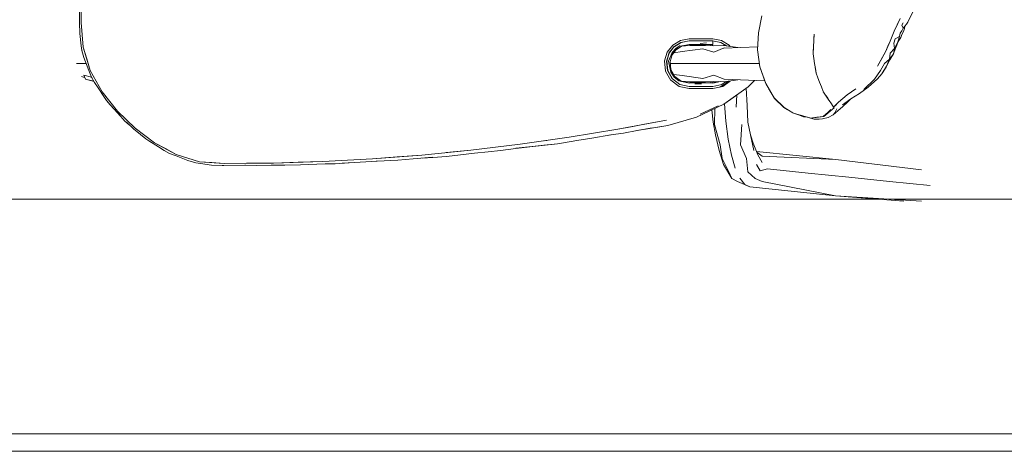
# Model space of a CAD drawing. Header units: millimetres. Extents: x -261 to 187, y -214 to 106.
# Tile 960 of 1056: x -210.392 to -209.826, y 17.782 to 18.03. Entities that reach past the tile are written whole.
import ezdxf

# ---------------------------------------------------------------- set-up
doc = ezdxf.new("R2010")
doc.units = ezdxf.units.MM
doc.header["$LTSCALE"] = 0.005
doc.header["$MEASUREMENT"] = 0
for name, color, linetype, lineweight in [('IFC-Elemento de mobília-Contorno', 9, 'Continuous', 5), ('IFC-Parede padrão-Contorno', 9, 'Continuous', 5), ('IFC-Parede-Contorno', 9, 'Continuous', 5), ('IFC-Viga-Contorno', 9, 'Continuous', 5)]:
    doc.layers.add(name, color=color, linetype=linetype, lineweight=lineweight)

msp = doc.modelspace()

# ---------------------------------------------------------------- linework, layer by layer
at = {"layer": 'IFC-Elemento de mobília-Contorno', "lineweight": 5}
for p, q in [((-210.35666, 18.04636), (-210.35662, 18.02856)), ((-210.35765, 18.02848), (-210.35765, 18.0385)), ((-210.35664, 18.03857), (-210.35662, 18.02856)), ((-209.88155, 18.02883), (-209.8776, 18.03692)), ((-209.96731, 18.0226), (-209.96545, 18.03238)), ((-209.88935, 18.0236), (-209.8859, 18.03091)), ((-209.88658, 18.02946), (-209.8859, 18.03091)), ((-210.35765, 18.02848), (-210.35754, 18.02725)), ((-210.35765, 18.0284), (-210.35754, 18.02717)), ((-210.35758, 18.0285), (-210.35738, 18.02233)), ((-210.35662, 18.02856), (-210.3561, 18.02147)), ((-210.35662, 18.02856), (-210.35558, 18.01445)), ((-209.88935, 18.0236), (-209.88831, 18.02581)), ((-209.88831, 18.02581), (-209.88726, 18.02802)), ((-209.88726, 18.02802), (-209.88658, 18.02946)), ((-209.88507, 18.02704), (-209.88416, 18.0283)), ((-209.88507, 18.02704), (-209.88428, 18.02537)), ((-209.88501, 18.02382), (-209.88428, 18.02537)), ((-209.88428, 18.02537), (-209.88319, 18.02653)), ((-209.88411, 18.02341), (-209.88337, 18.02503)), ((-209.88337, 18.02503), (-209.88319, 18.02653)), ((-209.88319, 18.02653), (-209.88221, 18.02763)), ((-209.88221, 18.02763), (-209.88155, 18.02883)), ((-210.35738, 18.02233), (-210.3566, 18.01514)), ((-210.3561, 18.02147), (-210.35558, 18.01445)), ((-210.01227, 18.01825), (-210.00718, 18.01921)), ((-210.00718, 18.01921), (-210.0038, 18.01921)), ((-210.0038, 18.01921), (-210.00043, 18.01921)), ((-210.00043, 18.01921), (-209.99705, 18.01921)), ((-209.99705, 18.01921), (-209.99367, 18.01921)), ((-209.99367, 18.01921), (-209.98859, 18.01825)), ((-209.9679, 18.01281), (-209.96731, 18.0226)), ((-209.936, 18.01072), (-209.93537, 18.02195)), ((-209.93563, 18.01726), (-209.9355, 18.01961)), ((-209.9355, 18.01961), (-209.93537, 18.02195)), ((-209.89175, 18.01787), (-209.88935, 18.0236)), ((-209.89175, 18.01787), (-209.89055, 18.02073)), ((-209.89055, 18.02073), (-209.88935, 18.0236)), ((-209.8896, 18.01678), (-209.88876, 18.0192)), ((-209.88876, 18.0192), (-209.88641, 18.0206)), ((-209.88736, 18.01741), (-209.88641, 18.0206)), ((-209.88704, 18.01773), (-209.8856, 18.02002)), ((-209.88641, 18.0206), (-209.88594, 18.02235)), ((-209.88594, 18.02235), (-209.88501, 18.02382)), ((-209.8856, 18.02002), (-209.88496, 18.02166)), ((-209.88496, 18.02166), (-209.88411, 18.02341)), ((-210.3566, 18.01514), (-210.35621, 18.01243)), ((-210.3557, 18.01603), (-210.3557, 18.01602)), ((-210.35558, 18.01445), (-210.35351, 18.00772)), ((-210.35558, 18.01445), (-210.35144, 18.00101)), ((-210.01986, 18.01144), (-210.01668, 18.01554)), ((-210.01875, 18.0109), (-210.0158, 18.01471)), ((-210.01742, 18.01277), (-210.01597, 18.01465)), ((-210.0169, 18.01132), (-210.01496, 18.01361)), ((-210.01668, 18.01554), (-210.01227, 18.01825)), ((-210.01598, 18.01184), (-210.0138, 18.014)), ((-210.01597, 18.01465), (-210.01193, 18.01711)), ((-210.01588, 18.0147), (-210.01573, 18.01471)), ((-210.01586, 18.01464), (-210.01183, 18.01709)), ((-210.01496, 18.01361), (-210.01246, 18.01528)), ((-210.01458, 18.01315), (-210.01116, 18.01523)), ((-210.01193, 18.01711), (-210.00728, 18.01797)), ((-210.01183, 18.01709), (-210.00718, 18.01796)), ((-210.01155, 18.01499), (-210.00693, 18.01531)), ((-210.01133, 18.01184), (-209.99946, 18.01342)), ((-210.01116, 18.01523), (-210.00723, 18.01596)), ((-210.00728, 18.01797), (-210.0039, 18.01797)), ((-210.00723, 18.01596), (-210.00385, 18.01596)), ((-210.00718, 18.01796), (-210.0038, 18.01796)), ((-210.00693, 18.01531), (-209.99778, 18.01531)), ((-210.0039, 18.01797), (-210.00051, 18.01797)), ((-210.00385, 18.01596), (-210.00047, 18.01596)), ((-210.0038, 18.01796), (-210.00042, 18.01796)), ((-210.00082, 18.01654), (-209.99724, 18.01684)), ((-210.00051, 18.01797), (-209.99713, 18.01797)), ((-210.00047, 18.01596), (-209.99709, 18.01596)), ((-210.00042, 18.01796), (-209.99705, 18.01795)), ((-209.99946, 18.01342), (-209.99312, 18.01151)), ((-209.99778, 18.01531), (-209.99312, 18.01516)), ((-209.99713, 18.01797), (-209.99374, 18.01797)), ((-209.99709, 18.01596), (-209.99371, 18.01596)), ((-209.99705, 18.01795), (-209.99367, 18.01795)), ((-209.99469, 18.01795), (-209.99469, 18.01797)), ((-209.99469, 18.01521), (-209.99469, 18.01596)), ((-209.99374, 18.01795), (-209.99374, 18.01797)), ((-209.99374, 18.01797), (-209.98909, 18.01711)), ((-209.99373, 18.01596), (-209.99372, 18.01518)), ((-209.99371, 18.01596), (-209.99369, 18.01611)), ((-209.99369, 18.01611), (-209.99368, 18.01654)), ((-209.99368, 18.01654), (-209.99367, 18.01719)), ((-209.99367, 18.01719), (-209.99367, 18.01795)), ((-209.99312, 18.01516), (-209.98711, 18.01531)), ((-209.99312, 18.01151), (-209.98719, 18.01392)), ((-209.98909, 18.01711), (-209.98584, 18.01513)), ((-209.98859, 18.01825), (-209.98418, 18.01554)), ((-209.98728, 18.0153), (-209.98728, 18.01601)), ((-209.98728, 18.01533), (-209.97922, 18.01422)), ((-209.98728, 18.01391), (-209.96779, 18.01465)), ((-209.98418, 18.01554), (-209.98362, 18.01482)), ((-209.93591, 18.01226), (-209.93581, 18.01393)), ((-209.93581, 18.01393), (-209.93572, 18.0156)), ((-209.93572, 18.0156), (-209.93563, 18.01726)), ((-209.89416, 18.01213), (-209.89175, 18.01787)), ((-209.89416, 18.01213), (-209.89296, 18.01499)), ((-209.89296, 18.01499), (-209.89175, 18.01787)), ((-209.89161, 18.01104), (-209.88924, 18.01354)), ((-209.88974, 18.0106), (-209.88924, 18.01354)), ((-209.88974, 18.0106), (-209.8888, 18.01332)), ((-209.8896, 18.01678), (-209.88924, 18.01354)), ((-209.88924, 18.01354), (-209.88736, 18.01741)), ((-209.88881, 18.0133), (-209.88704, 18.01773)), ((-209.8888, 18.01332), (-209.88792, 18.01553)), ((-209.88792, 18.01553), (-209.88704, 18.01773)), ((-210.35622, 18.01252), (-210.35621, 18.01243)), ((-210.35621, 18.01243), (-210.35513, 18.00851)), ((-210.35621, 18.01243), (-210.35618, 18.01234)), ((-210.3562, 18.01233), (-210.35618, 18.01233)), ((-210.35513, 18.00851), (-210.35221, 18.00095)), ((-210.35351, 18.00772), (-210.35144, 18.00101)), ((-210.02137, 18.00651), (-210.01986, 18.01144)), ((-210.02024, 18.00631), (-210.01955, 18.0086)), ((-210.02011, 18.00644), (-210.0187, 18.01105)), ((-210.01955, 18.0086), (-210.01883, 18.01103)), ((-210.01914, 18.00632), (-210.0169, 18.01132)), ((-210.0189, 18.01079), (-210.01878, 18.01081)), ((-210.01887, 18.01089), (-210.01742, 18.01277)), ((-210.01819, 18.00615), (-210.01703, 18.00998)), ((-210.01758, 18.00923), (-210.01598, 18.01184)), ((-210.01703, 18.00998), (-210.01457, 18.01317)), ((-210.0161, 18.01118), (-210.01133, 18.01184)), ((-209.9679, 18.01281), (-209.96658, 18.00308)), ((-209.936, 18.0106), (-209.93591, 18.01226)), ((-209.936, 18.0106), (-209.93556, 18.00781)), ((-209.93556, 18.00781), (-209.93513, 18.00501)), ((-209.89892, 18.0035), (-209.89416, 18.01213)), ((-209.89892, 18.0035), (-209.89654, 18.00782)), ((-209.89654, 18.00782), (-209.89416, 18.01213)), ((-209.89205, 18.00748), (-209.89161, 18.01104)), ((-209.89205, 18.00748), (-209.88974, 18.0106)), ((-209.89182, 18.00703), (-209.88974, 18.0106)), ((-210.35944, 18.00494), (-210.35817, 18.00494)), ((-210.35817, 18.00494), (-210.35442, 18.00494)), ((-210.35442, 18.00494), (-210.35375, 18.00494)), ((-210.02137, 18.00651), (-210.02074, 18.00051)), ((-210.02024, 18.00631), (-210.0197, 18.00096)), ((-210.02011, 18.00644), (-210.01957, 18.00097)), ((-210.0201, 18.00494), (-210.01997, 18.00494)), ((-210.01914, 18.00632), (-210.01775, 18.00007)), ((-210.01914, 18.00632), (-210.01818, 18.00257)), ((-210.01819, 18.00615), (-210.01773, 18.00157)), ((-210.01818, 18.00257), (-210.01684, 17.99929)), ((-210.01806, 18.00494), (-210.00722, 18.00494)), ((-210.00722, 18.00494), (-209.99762, 18.00494)), ((-209.99762, 18.00494), (-209.99227, 18.00494)), ((-209.99227, 18.00494), (-209.97545, 18.00494)), ((-209.97545, 18.00494), (-209.96683, 18.00494)), ((-209.96658, 18.00308), (-209.96338, 17.99381)), ((-209.96658, 18.00308), (-209.96473, 17.99767)), ((-209.96658, 18.00308), (-209.96324, 17.99351)), ((-209.93513, 18.00501), (-209.9347, 18.00222)), ((-209.93476, 18.00268), (-209.93426, 17.99942)), ((-209.9347, 18.00222), (-209.93426, 17.99942)), ((-209.89727, 18.00097), (-209.89493, 18.00508)), ((-209.89648, 17.99915), (-209.89382, 18.00347)), ((-209.89648, 17.99915), (-209.89396, 18.00295)), ((-209.89493, 18.00508), (-209.89205, 18.00748)), ((-209.89396, 18.00295), (-209.89181, 18.00704)), ((-209.89396, 18.00295), (-209.89182, 18.00703)), ((-209.89382, 18.00347), (-209.89205, 18.00748)), ((-210.3564, 17.99761), (-210.35483, 17.99696)), ((-210.35506, 17.99838), (-210.35425, 17.99596)), ((-210.35506, 17.99838), (-210.35067, 17.99716)), ((-210.35221, 18.00095), (-210.35067, 17.99716)), ((-210.35144, 18.00101), (-210.34456, 17.98872)), ((-210.35069, 17.99721), (-210.35069, 17.99719)), ((-210.35069, 17.99719), (-210.35067, 17.99716)), ((-210.35069, 17.99719), (-210.35067, 17.99716)), ((-210.35068, 17.99718), (-210.35057, 17.99701)), ((-210.35068, 17.99718), (-210.35067, 17.99716)), ((-210.35068, 17.99718), (-210.34896, 17.9941)), ((-210.02074, 18.00051), (-210.01776, 17.9953)), ((-210.0197, 18.00096), (-210.01699, 17.99629)), ((-210.01957, 18.00097), (-210.01688, 17.99621)), ((-210.01858, 17.99904), (-210.01847, 17.99902)), ((-210.01775, 18.00007), (-210.01586, 17.99714)), ((-210.01773, 18.00157), (-210.01537, 17.99746)), ((-210.01699, 17.99629), (-210.01698, 17.99629)), ((-210.01684, 17.99929), (-210.01461, 17.99651)), ((-210.01607, 17.99869), (-210.01133, 17.99804)), ((-210.01586, 17.99714), (-210.01317, 17.99496)), ((-210.01544, 17.99759), (-210.01173, 17.99488)), ((-210.01133, 17.99804), (-209.99946, 17.99645)), ((-209.99946, 17.99645), (-209.99312, 17.99837)), ((-209.99312, 17.99837), (-209.98719, 17.99596)), ((-209.96473, 17.99767), (-209.96338, 17.99381)), ((-209.93426, 17.99942), (-209.93326, 17.99682)), ((-209.93326, 17.99682), (-209.93226, 17.99421)), ((-209.90064, 17.99598), (-209.89727, 18.00097)), ((-209.899, 17.99621), (-209.89648, 17.99915)), ((-210.35425, 17.99596), (-210.34939, 17.99488)), ((-210.35425, 17.99596), (-210.34924, 17.99462)), ((-210.34896, 17.9941), (-210.34691, 17.99096)), ((-210.348, 17.99486), (-210.34456, 17.98872)), ((-210.34691, 17.99096), (-210.34363, 17.98601)), ((-210.01779, 17.99535), (-210.013, 17.99183)), ((-210.01688, 17.99621), (-210.01249, 17.99297)), ((-210.01317, 17.99496), (-210.00721, 17.99363)), ((-210.01317, 17.99496), (-210.0119, 17.99476)), ((-210.013, 17.99183), (-210.00718, 17.99058)), ((-210.01249, 17.99297), (-210.00719, 17.99183)), ((-210.01183, 17.9949), (-210.00723, 17.99392)), ((-210.01175, 17.99489), (-210.00693, 17.99457)), ((-210.00723, 17.99392), (-210.00385, 17.99392)), ((-210.00719, 17.99183), (-210.00381, 17.99183)), ((-210.00693, 17.99457), (-209.99778, 17.99457)), ((-210.00394, 17.99333), (-210.00006, 17.9933)), ((-210.00385, 17.99392), (-210.00047, 17.99392)), ((-210.00381, 17.99183), (-210.00043, 17.99184)), ((-210.00047, 17.99392), (-209.99709, 17.99392)), ((-210.00043, 17.99184), (-209.99705, 17.99184)), ((-209.99778, 17.99457), (-209.99312, 17.99472)), ((-209.99709, 17.99392), (-209.99371, 17.99392)), ((-209.99705, 17.99184), (-209.99367, 17.99184)), ((-209.9947, 17.99392), (-209.99469, 17.99457)), ((-209.99469, 17.99457), (-209.99469, 17.99467)), ((-209.99371, 17.99392), (-209.99029, 17.99465)), ((-209.99369, 17.99363), (-209.98929, 17.99462)), ((-209.99367, 17.99184), (-209.98836, 17.99299)), ((-209.99367, 17.99059), (-209.98785, 17.99185)), ((-209.99362, 17.9947), (-209.99356, 17.99395)), ((-209.99361, 17.9947), (-209.99361, 17.99457)), ((-209.99312, 17.99472), (-209.98711, 17.99457)), ((-209.98939, 17.99152), (-209.9889, 17.99184)), ((-209.98933, 17.99153), (-209.98621, 17.99359)), ((-209.9889, 17.99184), (-209.98756, 17.99273)), ((-209.98836, 17.99299), (-209.98602, 17.99472)), ((-209.98785, 17.99185), (-209.98346, 17.99507)), ((-209.98756, 17.99273), (-209.98621, 17.99359)), ((-209.98738, 17.98157), (-209.97333, 17.99161)), ((-209.98724, 17.99293), (-209.98724, 17.99291)), ((-209.98719, 17.99596), (-209.96382, 17.99508)), ((-209.98711, 17.99457), (-209.97922, 17.99566)), ((-209.98621, 17.99359), (-209.98444, 17.99494)), ((-209.98621, 17.99359), (-209.98495, 17.99459)), ((-209.98498, 17.99457), (-209.98452, 17.99493)), ((-209.97441, 17.99084), (-209.97384, 17.98081)), ((-209.97333, 17.99161), (-209.9697, 17.9953)), ((-209.97328, 17.99165), (-209.96969, 17.9953)), ((-209.96324, 17.99351), (-209.95812, 17.98492)), ((-209.93226, 17.99421), (-209.93125, 17.9916)), ((-209.93125, 17.9916), (-209.93022, 17.98891)), ((-209.90933, 17.98786), (-209.90439, 17.99137)), ((-209.90691, 17.99012), (-209.90064, 17.99598)), ((-209.90439, 17.99137), (-209.899, 17.99621)), ((-210.34456, 17.98872), (-210.3402, 17.98319)), ((-210.34456, 17.98872), (-210.33583, 17.97767)), ((-210.34363, 17.98601), (-210.34209, 17.98373)), ((-210.00718, 17.99058), (-210.00381, 17.99059)), ((-210.00381, 17.99059), (-210.00043, 17.99059)), ((-210.00043, 17.99059), (-209.99705, 17.99059)), ((-209.99705, 17.99059), (-209.99367, 17.99059)), ((-209.98738, 17.98157), (-209.9816, 17.9857)), ((-209.9816, 17.9857), (-209.97981, 17.98699)), ((-209.98017, 17.98), (-209.97981, 17.98698)), ((-209.96135, 17.99033), (-209.96122, 17.99011)), ((-209.96122, 17.99011), (-209.95843, 17.98534)), ((-209.95889, 17.9862), (-209.95843, 17.98534)), ((-209.95888, 17.98619), (-209.95843, 17.98534)), ((-209.95843, 17.98534), (-209.9527, 17.97977)), ((-209.93025, 17.989), (-209.92937, 17.98767)), ((-209.93012, 17.98881), (-209.93005, 17.98862)), ((-209.93005, 17.98862), (-209.92687, 17.98393)), ((-209.92937, 17.98767), (-209.92848, 17.98634)), ((-209.92848, 17.98634), (-209.9276, 17.98501)), ((-209.9276, 17.98501), (-209.92672, 17.98368)), ((-209.92133, 17.98285), (-209.91644, 17.98696)), ((-209.91888, 17.98491), (-209.91644, 17.98696)), ((-209.91644, 17.98696), (-209.91149, 17.99048)), ((-209.91644, 17.98696), (-209.91397, 17.98872)), ((-209.91423, 17.98477), (-209.90933, 17.98786)), ((-209.91397, 17.98872), (-209.91149, 17.99048)), ((-210.3423, 17.98405), (-210.34209, 17.98373)), ((-210.34209, 17.98373), (-210.34002, 17.98124)), ((-210.3402, 17.98319), (-210.33583, 17.97767)), ((-210.34002, 17.98124), (-210.3378, 17.97885)), ((-210.00295, 17.9741), (-209.98738, 17.98157)), ((-210.00093, 17.97595), (-209.99059, 17.98065)), ((-209.98692, 17.9819), (-209.98616, 17.97179)), ((-209.97384, 17.98081), (-209.97356, 17.97128)), ((-209.95812, 17.98492), (-209.95276, 17.97982)), ((-209.9527, 17.97977), (-209.94757, 17.97668)), ((-209.95269, 17.97977), (-209.95234, 17.97943)), ((-209.95234, 17.97943), (-209.94728, 17.97648)), ((-209.92978, 17.97452), (-209.92386, 17.97949)), ((-209.92672, 17.98368), (-209.92545, 17.98178)), ((-209.92545, 17.98178), (-209.92418, 17.97986)), ((-209.92422, 17.97982), (-209.92418, 17.97986)), ((-209.92418, 17.97986), (-209.92133, 17.98285)), ((-209.92418, 17.97986), (-209.92298, 17.98112)), ((-209.92414, 17.9799), (-209.92386, 17.97949)), ((-209.92298, 17.98112), (-209.92215, 17.98199)), ((-209.92215, 17.98199), (-209.92133, 17.98285)), ((-209.9217, 17.97776), (-209.91899, 17.98023)), ((-209.92133, 17.98285), (-209.91888, 17.98491)), ((-209.91905, 17.98128), (-209.91423, 17.98477)), ((-209.91899, 17.98023), (-209.91622, 17.9827)), ((-209.91622, 17.9827), (-209.91421, 17.98478)), ((-210.3378, 17.97885), (-210.33428, 17.97499)), ((-210.33583, 17.97767), (-210.33078, 17.97275)), ((-210.33583, 17.97767), (-210.32573, 17.96784)), ((-210.33527, 17.97607), (-210.33157, 17.97192)), ((-210.33524, 17.97604), (-210.33156, 17.97192)), ((-210.01957, 17.96941), (-210.00295, 17.9741)), ((-209.99418, 17.97831), (-209.9935, 17.97128)), ((-209.99273, 17.96993), (-209.99241, 17.97916)), ((-209.94757, 17.97668), (-209.94746, 17.97665)), ((-209.94757, 17.97668), (-209.94743, 17.97663)), ((-209.94728, 17.97648), (-209.93734, 17.97357)), ((-209.94616, 17.97615), (-209.94447, 17.97552)), ((-209.94447, 17.97552), (-209.94155, 17.97437)), ((-209.94253, 17.97513), (-209.93749, 17.97358)), ((-209.94155, 17.97437), (-209.93989, 17.97432)), ((-209.93734, 17.97357), (-209.92978, 17.97452)), ((-209.93641, 17.97374), (-209.9338, 17.97411)), ((-209.9338, 17.97411), (-209.93196, 17.97437)), ((-209.93196, 17.97437), (-209.93012, 17.97464)), ((-209.93049, 17.97316), (-209.92738, 17.97402)), ((-209.93012, 17.97464), (-209.92731, 17.97711)), ((-209.92738, 17.97402), (-209.92448, 17.97548)), ((-209.92731, 17.97711), (-209.92574, 17.97849)), ((-209.92448, 17.97548), (-209.9217, 17.97776)), ((-209.92448, 17.97548), (-209.92358, 17.97666)), ((-209.92358, 17.97666), (-209.92243, 17.97891)), ((-210.33157, 17.97192), (-210.3288, 17.96957)), ((-210.33156, 17.97192), (-210.32883, 17.9696)), ((-210.33078, 17.97275), (-210.32573, 17.96784)), ((-210.33066, 17.97124), (-210.32655, 17.96756)), ((-210.04818, 17.96728), (-210.02023, 17.97252)), ((-210.04818, 17.96728), (-210.04058, 17.9687)), ((-210.04058, 17.9687), (-210.03297, 17.97013)), ((-210.03723, 17.96648), (-210.01957, 17.96941)), ((-210.03713, 17.9665), (-210.0284, 17.96801)), ((-210.03297, 17.97013), (-210.02023, 17.97252)), ((-210.0324, 17.96729), (-210.01957, 17.96941)), ((-209.9935, 17.97128), (-209.99206, 17.96402)), ((-209.99273, 17.96993), (-209.98946, 17.95829)), ((-209.98616, 17.97179), (-209.98479, 17.96147)), ((-209.97774, 17.95829), (-209.97698, 17.96993)), ((-209.97356, 17.97128), (-209.972, 17.96402)), ((-209.93749, 17.97358), (-209.93531, 17.97308)), ((-209.93531, 17.97308), (-209.93244, 17.97303)), ((-209.93244, 17.97303), (-209.93049, 17.97316)), ((-210.32655, 17.96756), (-210.32261, 17.96413)), ((-210.32573, 17.96784), (-210.31445, 17.9594)), ((-210.32573, 17.96784), (-210.32009, 17.96362)), ((-210.32261, 17.96413), (-210.3195, 17.96169)), ((-210.32009, 17.96362), (-210.31445, 17.9594)), ((-210.1044, 17.95858), (-210.07625, 17.96262)), ((-210.07625, 17.96262), (-210.04818, 17.96728)), ((-210.07625, 17.96262), (-210.06222, 17.96495)), ((-210.0631, 17.96212), (-210.05232, 17.96399)), ((-210.06222, 17.96495), (-210.04818, 17.96728)), ((-210.05324, 17.96383), (-210.052, 17.96404)), ((-210.05311, 17.96386), (-210.05205, 17.96403)), ((-210.05232, 17.96399), (-210.0449, 17.96504)), ((-210.0449, 17.96504), (-210.03713, 17.9665)), ((-210.03722, 17.96649), (-210.0324, 17.96729)), ((-209.99206, 17.96402), (-209.99005, 17.95492)), ((-209.972, 17.96402), (-209.97005, 17.95492)), ((-209.972, 17.96402), (-209.97051, 17.95915)), ((-210.3195, 17.96169), (-210.3177, 17.96054)), ((-210.3177, 17.96054), (-210.31218, 17.95706)), ((-210.31445, 17.9594), (-210.30204, 17.95275)), ((-210.31445, 17.9594), (-210.30824, 17.95607)), ((-210.31218, 17.95706), (-210.30899, 17.95505)), ((-210.13264, 17.95516), (-210.1044, 17.95858)), ((-210.13264, 17.95516), (-210.11852, 17.95687)), ((-210.11852, 17.95687), (-210.1044, 17.95858)), ((-210.10683, 17.95639), (-210.09374, 17.95775)), ((-210.10677, 17.95617), (-210.0988, 17.95709)), ((-210.10676, 17.95617), (-210.0988, 17.95709)), ((-210.0988, 17.95709), (-210.08287, 17.95892)), ((-210.0988, 17.95709), (-210.09083, 17.95801)), ((-210.09083, 17.95801), (-210.08287, 17.95892)), ((-210.09032, 17.9606), (-210.08907, 17.96078)), ((-210.08287, 17.95892), (-210.07496, 17.96024)), ((-210.08287, 17.95892), (-210.07495, 17.96024)), ((-210.07496, 17.96024), (-210.07177, 17.96073)), ((-210.07177, 17.96073), (-210.0631, 17.96212)), ((-209.98946, 17.95829), (-209.9883, 17.95032)), ((-209.98479, 17.96147), (-209.98294, 17.95237)), ((-209.97774, 17.95829), (-209.97426, 17.95032)), ((-209.97051, 17.95915), (-209.96768, 17.95243)), ((-210.30899, 17.95505), (-210.30593, 17.95338)), ((-210.30824, 17.95607), (-210.30204, 17.95275)), ((-210.30593, 17.95338), (-210.30215, 17.95191)), ((-210.30215, 17.95191), (-210.29542, 17.9493)), ((-210.30204, 17.95275), (-210.2886, 17.94859)), ((-210.30204, 17.95275), (-210.29532, 17.95067)), ((-210.18932, 17.95021), (-210.16095, 17.95237)), ((-210.18932, 17.95021), (-210.17514, 17.95129)), ((-210.17514, 17.95129), (-210.16095, 17.95237)), ((-210.16588, 17.95014), (-210.15465, 17.95124)), ((-210.16095, 17.95237), (-210.13264, 17.95516)), ((-210.16057, 17.95066), (-210.15462, 17.95105)), ((-210.15462, 17.95105), (-210.14661, 17.95158)), ((-210.1468, 17.95377), (-210.13264, 17.95516)), ((-210.14661, 17.95158), (-210.13068, 17.95341)), ((-210.14661, 17.95158), (-210.13865, 17.95249)), ((-210.13865, 17.95249), (-210.13068, 17.95341)), ((-210.13068, 17.95341), (-210.12271, 17.95433)), ((-210.12271, 17.95433), (-210.11559, 17.95504)), ((-210.11559, 17.95504), (-210.10676, 17.95617)), ((-209.99005, 17.95492), (-209.98755, 17.94689)), ((-209.98294, 17.95237), (-209.98069, 17.94485)), ((-209.96854, 17.95447), (-209.92296, 17.94979)), ((-209.96838, 17.9541), (-209.96518, 17.95182)), ((-209.96768, 17.95243), (-209.9652, 17.94813)), ((-209.96518, 17.95182), (-209.92296, 17.94979)), ((-210.29542, 17.9493), (-210.29077, 17.94787)), ((-210.29532, 17.95067), (-210.2886, 17.94859)), ((-210.29077, 17.94787), (-210.28806, 17.94745)), ((-210.2886, 17.94859), (-210.28159, 17.94807)), ((-210.2886, 17.94859), (-210.27458, 17.94755)), ((-210.28806, 17.94745), (-210.28179, 17.94665)), ((-210.28179, 17.94665), (-210.27496, 17.94638)), ((-210.28159, 17.94807), (-210.27458, 17.94755)), ((-210.27555, 17.94641), (-210.27476, 17.94633)), ((-210.27554, 17.9464), (-210.27475, 17.94633)), ((-210.27476, 17.94633), (-210.26213, 17.94653)), ((-210.27475, 17.94633), (-210.26209, 17.94653)), ((-210.27458, 17.94755), (-210.24616, 17.94779)), ((-210.27458, 17.94755), (-210.26164, 17.94766)), ((-210.26256, 17.94654), (-210.25587, 17.9464)), ((-210.26164, 17.94766), (-210.2539, 17.94772)), ((-210.25587, 17.9464), (-210.24744, 17.94653)), ((-210.2539, 17.94772), (-210.24616, 17.94779)), ((-210.24744, 17.94653), (-210.23955, 17.94661)), ((-210.24616, 17.94779), (-210.21773, 17.94868)), ((-210.24616, 17.94779), (-210.23194, 17.94824)), ((-210.23955, 17.94661), (-210.23066, 17.94686)), ((-210.23194, 17.94824), (-210.21773, 17.94868)), ((-210.23066, 17.94686), (-210.21645, 17.94727)), ((-210.21773, 17.94868), (-210.18932, 17.95021)), ((-210.21773, 17.94868), (-210.20353, 17.94944)), ((-210.21645, 17.94727), (-210.21065, 17.94737)), ((-210.21065, 17.94737), (-210.20258, 17.9479)), ((-210.21065, 17.94737), (-210.20286, 17.94788)), ((-210.20664, 17.94767), (-210.19627, 17.94826)), ((-210.20353, 17.94944), (-210.18932, 17.95021)), ((-210.19627, 17.94826), (-210.18664, 17.94895)), ((-210.18707, 17.94892), (-210.18652, 17.94895)), ((-210.18664, 17.94895), (-210.17462, 17.94949)), ((-210.17462, 17.94949), (-210.16588, 17.95014)), ((-209.9883, 17.95032), (-209.98448, 17.94269)), ((-209.98755, 17.94689), (-209.98264, 17.93891)), ((-209.97426, 17.95032), (-209.97347, 17.94269)), ((-209.96846, 17.94689), (-209.96638, 17.94339)), ((-209.92296, 17.94979), (-209.87363, 17.94384)), ((-209.98448, 17.94269), (-209.98264, 17.93891)), ((-209.97347, 17.94269), (-209.96924, 17.93891)), ((-209.96638, 17.94339), (-209.96229, 17.94449)), ((-209.96229, 17.94449), (-209.93888, 17.94208)), ((-209.93888, 17.94208), (-209.91548, 17.93967)), ((-209.98264, 17.93891), (-209.97946, 17.93716)), ((-209.97946, 17.93716), (-209.97239, 17.93412)), ((-209.97812, 17.93917), (-209.97531, 17.93555)), ((-209.97531, 17.93555), (-209.97239, 17.93412)), ((-209.97239, 17.93412), (-209.92309, 17.92905)), ((-209.96924, 17.93891), (-209.96527, 17.93716)), ((-209.96527, 17.93716), (-209.92309, 17.92905)), ((-209.91548, 17.93967), (-209.89208, 17.93727)), ((-209.89208, 17.93727), (-209.86867, 17.93486)), ((-209.92309, 17.92905), (-209.87375, 17.92588)), ((-209.92309, 17.92905), (-209.88378, 17.92588))]:
    msp.add_line(p, q, dxfattribs=at)
at = {"layer": 'IFC-Parede padrão-Contorno', "lineweight": 5}
msp.add_line((-210.54461, 17.79216), (-208.4393, 17.79216), dxfattribs=at)
at = {"layer": 'IFC-Parede-Contorno', "lineweight": 5}
msp.add_line((-213.72831, 17.78214), (-207.0241, 17.78214), dxfattribs=at)
at = {"layer": 'IFC-Viga-Contorno', "lineweight": 5}
for p, q in [((-210.61137, 17.92708), (-209.89864, 17.92708)), ((-209.8924, 17.92708), (-208.4393, 17.92708))]:
    msp.add_line(p, q, dxfattribs=at)

doc.saveas('drawing.dxf')
